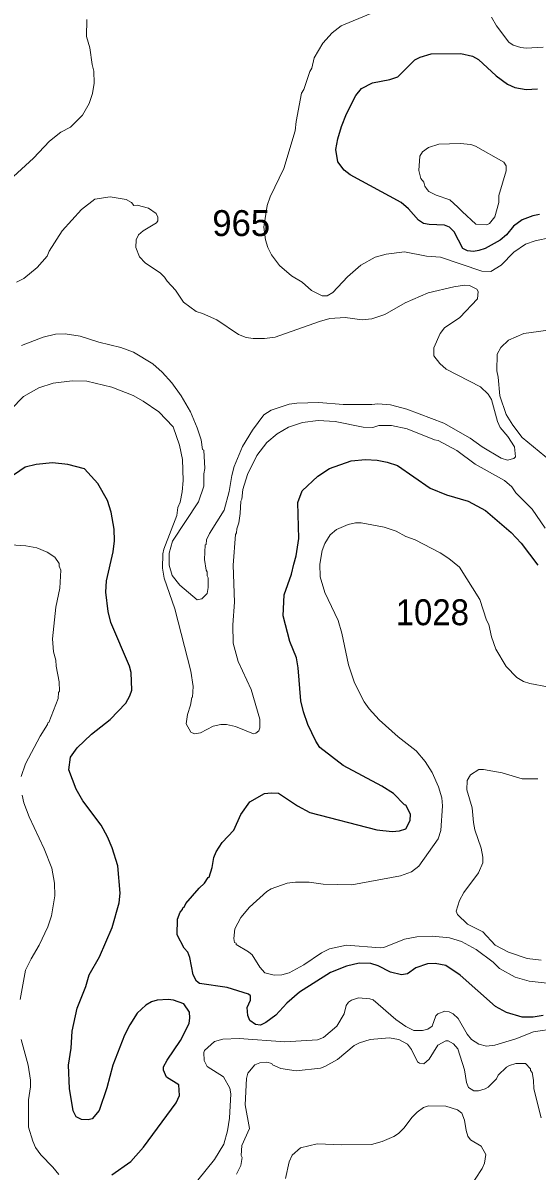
# Model space of a CAD drawing. Extents: x 447.8 to 473.9, y 7733.1 to 7760.8.
# Drawn here: x 463.029 to 464.617, y 7742.044 to 7745.588 of the extents above; entities that cross this region are included whole.
import ezdxf

# ---------------------------------------------------------------- set-up
doc = ezdxf.new("R2010")
doc.units = 0
doc.header["$LTSCALE"] = 0.032
doc.layers.add('1', color=7, linetype='Continuous', lineweight=25)
doc.layers.add('2', color=7, linetype='Continuous', lineweight=13)
doc.layers.add('21', color=7, linetype='Continuous')

msp = doc.modelspace()

# ---------------------------------------------------------------- linework, layer by layer
at = {"layer": '1'}
for points in [[(464.6251, 7744.9968), (464.6041, 7744.9925), (464.5712, 7744.98), (464.5442, 7744.9605), (464.5225, 7744.9341), (464.503, 7744.9178), (464.4569, 7744.8924), (464.4375, 7744.8854), (464.4206, 7744.8831), (464.4023, 7744.8848), (464.388, 7744.8922), (464.3609, 7744.9439), (464.3464, 7744.9575), (464.3317, 7744.9639), (464.2836, 7744.9656), (464.2664, 7744.9696), (464.2513, 7744.9797), (464.2195, 7745.0147), (464.197, 7745.0339), (464.0399, 7745.1189), (464.0208, 7745.1342), (464.0015, 7745.1596), (463.9958, 7745.1974), (464.0018, 7745.2306), (464.0128, 7745.2685), (464.0281, 7745.3075), (464.0575, 7745.3648), (464.0749, 7745.3858), (464.1089, 7745.4031), (464.1625, 7745.4137), (464.1869, 7745.4217), (464.2391, 7745.4745), (464.2564, 7745.4832), (464.2896, 7745.4932), (464.3817, 7745.4938), (464.4179, 7745.486), (464.4367, 7745.4757), (464.4903, 7745.4254), (464.5253, 7745.3997), (464.5489, 7745.3888), (464.5834, 7745.3832), (464.6187, 7745.3847)], [(463.5023, 7742.2541), (463.5128, 7742.2766), (463.5107, 7742.3102), (463.4723, 7742.333), (463.4633, 7742.3554), (463.4632, 7742.3649), (463.4746, 7742.386), (463.5162, 7742.4465), (463.5424, 7742.4988), (463.5449, 7742.5167), (463.5433, 7742.534), (463.5261, 7742.5598), (463.4944, 7742.5716), (463.4777, 7742.5736), (463.444, 7742.5712), (463.4263, 7742.5664), (463.409, 7742.5562), (463.3816, 7742.5306), (463.3591, 7742.4946), (463.3431, 7742.4627), (463.3066, 7742.3701), (463.2884, 7742.3003), (463.2646, 7742.2305), (463.2429, 7742.2044), (463.231, 7742.2018), (463.2098, 7742.2027), (463.1939, 7742.2114), (463.1842, 7742.2297), (463.173, 7742.2984), (463.1699, 7742.3707), (463.1778, 7742.4225), (463.1817, 7742.475), (463.1971, 7742.546), (463.2234, 7742.6138), (463.2337, 7742.6491), (463.2661, 7742.7046), (463.3043, 7742.7953), (463.3261, 7742.8714), (463.3293, 7742.9015), (463.3221, 7742.9861), (463.3051, 7743.0413), (463.2902, 7743.0759), (463.2709, 7743.1112), (463.2137, 7743.1867), (463.1934, 7743.223), (463.1707, 7743.2825), (463.1762, 7743.3215), (463.1965, 7743.3499), (463.2413, 7743.3923), (463.2986, 7743.4375), (463.3472, 7743.4884), (463.3597, 7743.5107), (463.3653, 7743.5284), (463.3638, 7743.5825), (463.358, 7743.6024), (463.301, 7743.7375), (463.2924, 7743.7712), (463.2853, 7743.8305), (463.2868, 7743.8663), (463.3077, 7743.9551), (463.3124, 7743.9897), (463.3108, 7744.0257), (463.3013, 7744.0779), (463.29, 7744.1134), (463.2605, 7744.1661), (463.2191, 7744.2113), (463.1673, 7744.2248), (463.1203, 7744.2297), (463.07, 7744.2249), (463.0359, 7744.2163), (462.9833, 7744.181)], [(463.6603, 7742.6105), (463.5746, 7742.6224), (463.5652, 7742.6303), (463.5547, 7742.6495), (463.545, 7742.7024), (463.5387, 7742.7195), (463.5268, 7742.7315), (463.505, 7742.7729), (463.5064, 7742.821), (463.5144, 7742.8426), (463.5224, 7742.8513), (463.5227, 7742.8558), (463.5273, 7742.8586), (463.5322, 7742.8697), (463.5735, 7742.9173), (463.5903, 7742.9325), (463.6011, 7742.95), (463.6043, 7742.9508), (463.6139, 7742.9804), (463.6186, 7743.0118), (463.6257, 7743.0294), (463.6449, 7743.0584), (463.6803, 7743.0956), (463.7019, 7743.1448), (463.7303, 7743.1838), (463.775, 7743.2093), (463.7956, 7743.2118), (463.819, 7743.2101), (463.877, 7743.1708), (463.915, 7743.151), (464.1221, 7743.097), (464.1693, 7743.0923), (464.1927, 7743.0938), (464.2113, 7743.1006), (464.2256, 7743.1261), (464.2262, 7743.1451), (464.2121, 7743.1734), (464.208, 7743.1746), (464.1736, 7743.2091), (464.138, 7743.2321), (464.0187, 7743.2955), (463.946, 7743.3517), (463.9333, 7743.3705), (463.9094, 7743.4228), (463.8957, 7743.4609), (463.8879, 7743.495), (463.8791, 7743.5976), (463.8737, 7743.6286), (463.8531, 7743.6788), (463.8326, 7743.7579), (463.8361, 7743.8225), (463.8587, 7743.886), (463.8657, 7743.9178), (463.8729, 7743.9435), (463.8815, 7743.9964), (463.8779, 7744.108), (463.8914, 7744.1434), (463.94, 7744.1886), (463.9765, 7744.2122), (464.0426, 7744.2365), (464.0869, 7744.2401), (464.1228, 7744.2384), (464.1538, 7744.2322), (464.1861, 7744.2216), (464.2871, 7744.1516), (464.3377, 7744.1314), (464.4039, 7744.1119), (464.4574, 7744.0828), (464.5374, 7744.0154), (464.5683, 7743.9823), (464.619, 7743.9138)], [(464.6358, 7742.5234), (464.6053, 7742.5185), (464.5706, 7742.5184), (464.5225, 7742.5329), (464.489, 7742.5519), (464.3796, 7742.6487), (464.3349, 7742.6778), (464.302, 7742.6842), (464.2783, 7742.6834), (464.2425, 7742.6707), (464.2166, 7742.6523), (464.1987, 7742.6498), (464.1645, 7742.6576), (464.126, 7742.677), (464.1037, 7742.684), (464.0676, 7742.685), (464.0285, 7742.6759), (463.9786, 7742.6566), (463.8834, 7742.5962), (463.8445, 7742.5623), (463.8105, 7742.525), (463.7793, 7742.5021), (463.7632, 7742.4944), (463.747, 7742.4959), (463.7299, 7742.508), (463.7236, 7742.5235)], [(463.7236, 7742.5235), (463.7214, 7742.5488), (463.7325, 7742.5714), (463.7323, 7742.5848), (463.7255, 7742.5902), (463.6603, 7742.6105)], [(463.3035, 7742.0314), (463.3619, 7742.0732), (463.4017, 7742.1177), (463.5023, 7742.2541)]]:
    msp.add_lwpolyline(points, dxfattribs=at)
at = {"layer": '2'}
for points in [[(463.226, 7745.5987), (463.2251, 7745.5468), (463.2358, 7745.5119), (463.2428, 7745.4598), (463.2485, 7745.4393), (463.2491, 7745.4025), (463.2436, 7745.3707), (463.2341, 7745.3393), (463.2135, 7745.3036), (463.1761, 7745.267), (463.146, 7745.2511), (463.1109, 7745.2233), (463.0613, 7745.1705), (462.9753, 7745.0914), (462.9502, 7745.0615), (462.9192, 7745.007), (462.8913, 7744.9741)], [(464.117, 7744.8652), (464.0729, 7744.8404), (464.032, 7744.8042), (463.9863, 7744.756), (463.9691, 7744.746), (463.9532, 7744.746), (463.9203, 7744.7618), (463.8915, 7744.7882), (463.8586, 7744.808), (463.8217, 7744.8395), (463.7973, 7744.8722), (463.7855, 7744.8955), (463.7781, 7744.9186), (463.7734, 7744.958), (463.7838, 7745.0243), (463.7926, 7745.0513), (463.8349, 7745.1393), (463.8703, 7745.2549), (463.8728, 7745.2841), (463.8894, 7745.3713), (463.8968, 7745.3832), (463.9149, 7745.4385), (463.9215, 7745.4487), (463.9287, 7745.4806), (463.9559, 7745.5256), (463.9847, 7745.5577), (464.0125, 7745.5797), (464.1037, 7745.6172)], [(464.4767, 7745.6058), (464.4914, 7745.579), (464.5294, 7745.5288), (464.5432, 7745.5201), (464.5674, 7745.5123), (464.5839, 7745.5102), (464.6355, 7745.5131)], [(463.1106, 7744.8833), (463.1499, 7744.9466), (463.2098, 7745.0127), (463.2513, 7745.044), (463.2981, 7745.0513), (463.3483, 7745.0437)], [(463.3483, 7745.0437), (463.3645, 7745.0344), (463.3718, 7745.025), (463.3822, 7745.0255), (463.4173, 7745.0166), (463.441, 7745.0004), (463.4456, 7744.9892), (463.4455, 7744.9771), (463.442, 7744.9716), (463.4008, 7744.9466), (463.3864, 7744.9337), (463.3788, 7744.9192), (463.378, 7744.895), (463.3896, 7744.866), (463.4064, 7744.8477), (463.4537, 7744.8153), (463.4661, 7744.8039), (463.4746, 7744.7906), (463.5, 7744.7628), (463.5246, 7744.7262), (463.5638, 7744.6973), (463.5837, 7744.6913), (463.6276, 7744.6717), (463.695, 7744.6261), (463.7187, 7744.6167), (463.7398, 7744.6137), (463.7748, 7744.6137), (463.8081, 7744.6185), (463.9452, 7744.6669), (463.9768, 7744.6755), (464.0242, 7744.6794), (464.0764, 7744.6714), (464.1066, 7744.6744), (464.1464, 7744.6884), (464.2095, 7744.7238), (464.2812, 7744.7546), (464.3597, 7744.774), (464.3926, 7744.7788), (464.408, 7744.7781), (464.4311, 7744.7668), (464.4353, 7744.7587), (464.4328, 7744.7362), (464.3783, 7744.6786), (464.3317, 7744.6469), (464.3175, 7744.6295), (464.2978, 7744.5855), (464.2985, 7744.561), (464.3164, 7744.5372), (464.3366, 7744.5192), (464.442, 7744.4649), (464.4661, 7744.4419), (464.4763, 7744.4253), (464.4947, 7744.3574), (464.5031, 7744.339), (464.527, 7744.3112), (464.5469, 7744.2799), (464.5503, 7744.2489), (464.5458, 7744.2435), (464.5259, 7744.2385), (464.5066, 7744.2443), (464.4478, 7744.2793), (464.41, 7744.3062), (464.3291, 7744.3522), (464.2145, 7744.3955), (464.1644, 7744.4091), (464.1256, 7744.4124), (464.1071, 7744.4101), (464.0183, 7744.4101), (463.9432, 7744.4163), (463.8748, 7744.4148), (463.8514, 7744.4117), (463.7956, 7744.3927), (463.7729, 7744.3784), (463.7383, 7744.331), (463.7074, 7744.2805), (463.6817, 7744.2187), (463.674, 7744.1907), (463.6658, 7744.1417), (463.6505, 7744.084), (463.6055, 7744.0119), (463.5963, 7743.9924), (463.5946, 7743.9777), (463.5923, 7743.9769), (463.5899, 7743.932), (463.5948, 7743.8985), (463.5978, 7743.8935), (463.5979, 7743.8813), (463.601, 7743.8749), (463.601, 7743.8451), (463.598, 7743.8272), (463.5814, 7743.81), (463.5676, 7743.8074), (463.5137, 7743.8521), (463.4905, 7743.8827), (463.4806, 7743.9142)], [(464.6592, 7744.9262), (464.6113, 7744.9159), (464.5815, 7744.9051), (464.5455, 7744.8802), (464.506, 7744.8407), (464.4744, 7744.8205), (464.4466, 7744.8219)], [(463.0097, 7744.7877), (463.0324, 7744.7992), (463.0735, 7744.8335), (463.104, 7744.8678), (463.1106, 7744.8833)], [(464.4466, 7744.8219), (464.3192, 7744.8653), (464.2761, 7744.8682), (464.2074, 7744.8813), (464.1509, 7744.8741), (464.117, 7744.8652)], [(464.7286, 7744.1786), (464.5713, 7744.3088), (464.5422, 7744.3465), (464.5216, 7744.379), (464.5022, 7744.4367), (464.4971, 7744.495), (464.4924, 7744.5139), (464.4938, 7744.5658), (464.5052, 7744.5866), (464.5287, 7744.6092), (464.5762, 7744.6297), (464.6743, 7744.6426)], [(463.5883, 7744.1958), (463.5914, 7744.2132), (463.5881, 7744.2689), (463.5842, 7744.2711), (463.5792, 7744.3017), (463.5677, 7744.3385), (463.5465, 7744.3876), (463.518, 7744.4367), (463.4893, 7744.4768), (463.4591, 7744.5102), (463.43, 7744.5355), (463.3704, 7744.5718), (463.3311, 7744.5866), (463.264, 7744.6025), (463.2063, 7744.6217), (463.1592, 7744.6281), (463.13, 7744.6274), (463.0915, 7744.6185), (463.0243, 7744.592)], [(462.9914, 7744.3945), (463.0309, 7744.4347), (463.0779, 7744.4614), (463.123, 7744.476), (463.1811, 7744.4831), (463.2265, 7744.4821), (463.3039, 7744.4634), (463.3695, 7744.4376), (463.4, 7744.4207), (463.4485, 7744.388), (463.4935, 7744.3418), (463.5129, 7744.2847), (463.5224, 7744.2404), (463.5239, 7744.1757), (463.5208, 7744.1408), (463.5144, 7744.1087), (463.508, 7744.0923), (463.5046, 7744.068), (463.4646, 7743.9638), (463.4616, 7743.9489), (463.46, 7743.9047), (463.4652, 7743.8746), (463.4985, 7743.7797), (463.5482, 7743.5873), (463.5545, 7743.5395), (463.5529, 7743.5071), (463.5505, 7743.5056), (463.5466, 7743.4821), (463.537, 7743.4532), (463.5337, 7743.4245), (463.5479, 7743.3989), (463.559, 7743.3937), (463.5779, 7743.3964), (463.6168, 7743.4176), (463.6408, 7743.4225), (463.6574, 7743.4225), (463.6859, 7743.4157), (463.7408, 7743.3937), (463.7487, 7743.3955), (463.7577, 7743.4031), (463.7613, 7743.4117), (463.7613, 7743.4385), (463.7339, 7743.5302), (463.694, 7743.6168), (463.6788, 7743.6736), (463.6772, 7743.7303), (463.6826, 7743.8002), (463.6788, 7743.9142), (463.686, 7744.0092), (463.6892, 7744.0144), (463.6894, 7744.026), (463.6956, 7744.0446), (463.7005, 7744.0741), (463.702, 7744.1123), (463.7052, 7744.1184), (463.7086, 7744.1478), (463.7226, 7744.1946), (463.7519, 7744.2532), (463.7824, 7744.2925), (463.8145, 7744.3197), (463.8494, 7744.3398), (463.8925, 7744.3547), (463.9413, 7744.3611), (463.9935, 7744.358), (464.0797, 7744.3404), (464.1095, 7744.3396), (464.1285, 7744.3451), (464.1671, 7744.3451), (464.2157, 7744.3353), (464.3006, 7744.3014), (464.3115, 7744.2993), (464.3692, 7744.2679), (464.4261, 7744.2264), (464.5162, 7744.1754), (464.5392, 7744.1564), (464.5518, 7744.1374), (464.602, 7744.0873), (464.6418, 7744.028)], [(463.4806, 7743.9142), (463.4808, 7743.9515), (463.4913, 7743.9884), (463.571, 7744.1096), (463.5882, 7744.1584), (463.5883, 7744.1958)], [(464.6488, 7742.6234), (464.593, 7742.6298), (464.5492, 7742.6423), (464.5011, 7742.669), (464.4814, 7742.688), (464.4288, 7742.7271), (464.3836, 7742.7523), (464.3469, 7742.7636), (464.2939, 7742.7685), (464.2455, 7742.7668), (464.2074, 7742.7597), (464.1436, 7742.7342), (464.132, 7742.7325), (464.0286, 7742.7411), (463.9758, 7742.7298), (463.9508, 7742.7173), (463.8964, 7742.68), (463.8514, 7742.6556), (463.829, 7742.6491), (463.8055, 7742.6483), (463.7761, 7742.6559), (463.7605, 7742.6733), (463.7372, 7742.7107), (463.7255, 7742.7209), (463.688, 7742.7426), (463.6874, 7742.7467), (463.6828, 7742.7495), (463.6804, 7742.7615), (463.6838, 7742.7915), (463.7017, 7742.8267), (463.729, 7742.8588), (463.7821, 7742.9066), (463.7959, 7742.9151), (463.8451, 7742.9324), (463.8712, 7742.9359), (463.9133, 7742.9358), (463.9566, 7742.9297), (464.0455, 7742.9272), (464.1955, 7742.9551), (464.2288, 7742.9677), (464.2516, 7742.9847), (464.3112, 7743.0698), (464.3199, 7743.0955), (464.3248, 7743.1712), (464.3225, 7743.1961), (464.3123, 7743.2295), (464.293, 7743.2744), (464.2716, 7743.3081), (464.244, 7743.3414), (464.1882, 7743.3841), (464.129, 7743.4364), (464.0985, 7743.4706), (464.0831, 7743.4924), (464.0529, 7743.5514), (464.0343, 7743.6069), (464.0146, 7743.7046), (464.0032, 7743.7438), (463.9619, 7743.8295), (463.9474, 7743.8779), (463.9458, 7743.9174), (463.9538, 7743.9599), (463.9611, 7743.9807), (463.9781, 7744.0079), (463.9978, 7744.0245), (464.0332, 7744.0395), (464.0563, 7744.0445), (464.0739, 7744.0445), (464.1448, 7744.0317), (464.1823, 7744.0192), (464.2116, 7744.003), (464.2409, 7743.9923), (464.3176, 7743.9523), (464.3446, 7743.9349), (464.378, 7743.9079), (464.4405, 7743.8082), (464.4608, 7743.7447), (464.4677, 7743.7313), (464.4764, 7743.6931)], [(462.9917, 7743.9773), (463.0386, 7743.974), (463.0716, 7743.9677), (463.104, 7743.9547), (463.1279, 7743.9389), (463.1408, 7743.9195), (463.1411, 7743.9113), (463.1467, 7743.8986), (463.1434, 7743.8432), (463.1305, 7743.7845), (463.12, 7743.6868), (463.1237, 7743.6469), (463.1304, 7743.6213), (463.1314, 7743.6024), (463.1409, 7743.5542), (463.1425, 7743.5255), (463.1394, 7743.5208), (463.1377, 7743.5022), (463.1089, 7743.4285), (463.1057, 7743.427), (463.1055, 7743.4218), (463.0822, 7743.3867), (463.0369, 7743.3009), (463.024, 7743.2621)], [(464.4764, 7743.6931), (464.4893, 7743.6547), (464.5216, 7743.6015), (464.5543, 7743.5673), (464.5755, 7743.5549), (464.5946, 7743.5484)], [(464.5946, 7743.5484), (464.6492, 7743.5388)], [(464.6193, 7743.2542), (464.5706, 7743.2542), (464.5097, 7743.2735), (464.4517, 7743.2838), (464.4376, 7743.2829), (464.4111, 7743.2673), (464.4011, 7743.2489), (464.4003, 7743.2202), (464.4169, 7743.1647), (464.4203, 7743.1195), (464.4251, 7743.0967), (464.4442, 7743.0409), (464.4491, 7743.0124), (464.4491, 7742.9948), (464.4366, 7742.9648), (464.3907, 7742.904), (464.3774, 7742.8784), (464.3675, 7742.8457), (464.371, 7742.8356), (464.4024, 7742.8063), (464.4494, 7742.7818), (464.4881, 7742.7406), (464.529, 7742.7189), (464.5865, 7742.7001), (464.6295, 7742.6947)], [(463.0271, 7743.2042), (463.0323, 7743.1809), (463.0486, 7743.1374), (463.0943, 7743.038), (463.1184, 7742.9786), (463.1264, 7742.9322), (463.128, 7742.8935), (463.1178, 7742.8316), (463.1059, 7742.798), (463.0793, 7742.7414), (463.0541, 7742.6989), (463.0371, 7742.6637), (463.0208, 7742.5735)], [(464.6755, 7742.4839), (464.6066, 7742.4735), (464.5511, 7742.4522), (464.4862, 7742.4318), (464.4613, 7742.4294), (464.4376, 7742.4351), (464.4143, 7742.4498), (464.4016, 7742.4661), (464.3739, 7742.5149), (464.358, 7742.5285), (464.3452, 7742.535), (464.332, 7742.5367), (464.311, 7742.5293), (464.3048, 7742.5228), (464.2929, 7742.4913), (464.28, 7742.4819), (464.2637, 7742.4775), (464.2361, 7742.4775), (464.2114, 7742.4899), (464.1811, 7742.5113), (464.1108, 7742.572), (464.1006, 7742.5753), (464.0651, 7742.5785), (464.0442, 7742.5715), (464.0351, 7742.5651), (464.0275, 7742.5549), (464.0217, 7742.5293), (463.9983, 7742.4907), (463.9578, 7742.4564), (463.9387, 7742.449), (463.838, 7742.4422), (463.6968, 7742.4527), (463.6462, 7742.4503), (463.6211, 7742.444), (463.5902, 7742.4156), (463.5875, 7742.4093), (463.5884, 7742.3847), (463.5981, 7742.3659), (463.6481, 7742.334), (463.6682, 7742.299), (463.6715, 7742.282), (463.6667, 7742.2067), (463.6612, 7742.1675), (463.6495, 7742.1262), (463.6212, 7742.0793), (463.5695, 7742.0155)], [(463.0239, 7742.4498), (463.0448, 7742.3705), (463.0521, 7742.3241), (463.0527, 7742.3035), (463.0464, 7742.2637), (463.0465, 7742.1787), (463.0598, 7742.1354), (463.0684, 7742.1165), (463.0846, 7742.0938), (463.1218, 7742.0556), (463.1395, 7742.0331)], [(463.6883, 7742.0344), (463.7021, 7742.0605), (463.7061, 7742.0851), (463.7029, 7742.0915), (463.7053, 7742.1229), (463.7291, 7742.1752), (463.7157, 7742.2481), (463.7197, 7742.3291), (463.724, 7742.3458), (463.7456, 7742.3716), (463.7605, 7742.378), (463.7826, 7742.3796), (463.7974, 7742.3756), (463.8001, 7742.3718), (463.826, 7742.3603), (463.8729, 7742.3525), (463.9485, 7742.3617), (463.962, 7742.3662), (464.0005, 7742.3878), (464.0526, 7742.4313), (464.0689, 7742.4396), (464.1012, 7742.4494), (464.1601, 7742.4551), (464.1899, 7742.45), (464.2168, 7742.4356), (464.2294, 7742.4189), (464.2473, 7742.3812), (464.2535, 7742.3768), (464.2676, 7742.3749), (464.2835, 7742.3889), (464.3108, 7742.4321), (464.3355, 7742.4461), (464.3427, 7742.4455), (464.3591, 7742.4359), (464.3719, 7742.4208), (464.3929, 7742.3564), (464.3994, 7742.3166), (464.4058, 7742.3014), (464.4217, 7742.2916), (464.4358, 7742.2915), (464.4565, 7742.2969)], [(464.4565, 7742.2969), (464.4664, 7742.3024), (464.4919, 7742.3286), (464.4973, 7742.3396), (464.5223, 7742.364), (464.5315, 7742.3696)], [(464.5315, 7742.3696), (464.552, 7742.3757), (464.5817, 7742.3757), (464.5964, 7742.3587), (464.5966, 7742.3535), (464.6016, 7742.3474), (464.6062, 7742.3246), (464.6067, 7742.2975), (464.6293, 7742.208)], [(464.4046, 7741.9856), (464.4479, 7742.0511), (464.4547, 7742.0679), (464.4586, 7742.0951), (464.4446, 7742.1203), (464.4118, 7742.1398), (464.4036, 7742.151), (464.3978, 7742.1692), (464.393, 7742.2006), (464.3849, 7742.2222), (464.3712, 7742.2329), (464.3352, 7742.2442), (464.2818, 7742.245), (464.2665, 7742.2394), (464.2469, 7742.2255), (464.2316, 7742.2103), (464.2056, 7742.1755), (464.1892, 7742.1598), (464.1742, 7742.1501), (464.1389, 7742.1349), (464.1058, 7742.1259), (464.0138, 7742.124), (463.9384, 7742.1271), (463.8861, 7742.1149), (463.8603, 7742.0921), (463.851, 7742.0723), (463.84, 7742.0201)]]:
    msp.add_lwpolyline(points, dxfattribs=at)
msp.add_lwpolyline([(464.4265, 7745.2081), (464.4126, 7745.2131), (464.3791, 7745.2165), (464.3137, 7745.2139), (464.2818, 7745.2041), (464.2636, 7745.1904), (464.255, 7745.1774), (464.252, 7745.1332), (464.258, 7745.1077), (464.2675, 7745.0968), (464.2708, 7745.0842), (464.2772, 7745.0736), (464.2825, 7745.0681), (464.3058, 7745.0564), (464.3475, 7745.0417), (464.3721, 7745.0191), (464.3859, 7745.0061), (464.4281, 7744.9674), (464.4624, 7744.9648), (464.4706, 7744.9689), (464.4864, 7744.9899), (464.4988, 7745.0338), (464.4989, 7745.0561), (464.5212, 7745.1315), (464.5212, 7745.1472), (464.5146, 7745.1588)], close=True, dxfattribs=at)

# ---------------------------------------------------------------- texts
at = {"layer": '21'}
msp.add_text('965', height=0.08, dxfattribs=at).set_placement((463.6141, 7744.9304))
at = {"layer": '21', "width": 0.95}
msp.add_text('1028', height=0.08, dxfattribs=at).set_placement((464.1807, 7743.7288))

doc.saveas('drawing.dxf')
